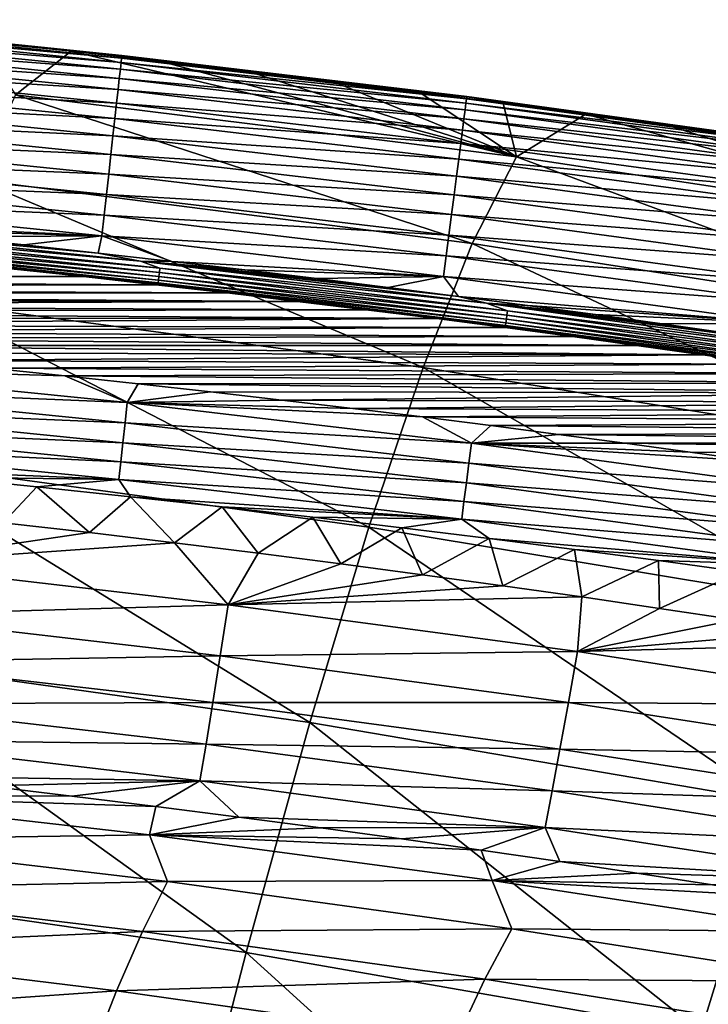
# Model space of a CAD drawing. Header units: millimetres. Extents: x -300 to 300, y -500 to 500.
# Tile 894 of 988: x 75 to 90, y 475 to 497. Entities that reach past the tile are written whole.
import ezdxf

# ---------------------------------------------------------------- set-up
doc = ezdxf.new("R2010")
doc.units = ezdxf.units.MM
doc.header["$LTSCALE"] = 81.481481
for name, color, linetype in [('19', 7, 'CONTINUOUS'), ('21', 7, 'CONTINUOUS'), ('23', 7, 'CONTINUOUS'), ('26', 7, 'CONTINUOUS'), ('27', 7, 'CONTINUOUS'), ('29', 7, 'CONTINUOUS'), ('30', 7, 'CONTINUOUS'), ('32', 7, 'CONTINUOUS')]:
    doc.layers.add(name, color=color, linetype=linetype)

msp = doc.modelspace()

# ---------------------------------------------------------------- linework, layer by layer
at = {"layer": '19', "color": 7, "linetype": 'CONTINUOUS'}
for points in [[(73.924, 496.487, 5.579), (74.691, 495.301, 11.292), (75.933, 496.271, 5.59), (73.924, 496.487, 5.579)], [(74.691, 495.301, 11.292), (85.85, 493.915, 11.271), (75.933, 496.271, 5.59), (74.691, 495.301, 11.292)], [(75.933, 496.271, 5.59), (85.85, 493.915, 11.271), (77.912, 496.05, 5.601), (75.933, 496.271, 5.59)], [(77.912, 496.05, 5.601), (85.85, 493.915, 11.271), (79.862, 495.824, 5.612), (77.912, 496.05, 5.601)], [(79.862, 495.824, 5.612), (85.85, 493.915, 11.271), (81.785, 495.593, 5.623), (79.862, 495.824, 5.612)], [(81.785, 495.593, 5.623), (85.85, 493.915, 11.271), (83.682, 495.357, 5.635), (81.785, 495.593, 5.623)], [(84.867, 491.982, 16.854), (74.691, 495.301, 11.292), (73.822, 493.404, 16.887), (84.867, 491.982, 16.854)], [(85.85, 493.915, 11.271), (74.691, 495.301, 11.292), (84.867, 491.982, 16.854), (85.85, 493.915, 11.271)], [(83.682, 495.357, 5.635), (85.85, 493.915, 11.271), (85.553, 495.116, 5.646), (83.682, 495.357, 5.635)], [(85.553, 495.116, 5.646), (85.85, 493.915, 11.271), (87.396, 494.871, 5.658), (85.553, 495.116, 5.646)], [(85.85, 493.915, 11.271), (96.653, 492.282, 11.247), (87.396, 494.871, 5.658), (85.85, 493.915, 11.271)], [(87.396, 494.871, 5.658), (96.653, 492.282, 11.247), (89.211, 494.622, 5.67), (87.396, 494.871, 5.658)], [(89.211, 494.622, 5.67), (96.653, 492.282, 11.247), (90.995, 494.369, 5.682), (89.211, 494.622, 5.67)], [(95.567, 490.311, 16.816), (85.85, 493.915, 11.271), (84.867, 491.982, 16.854), (95.567, 490.311, 16.816)], [(96.653, 492.282, 11.247), (85.85, 493.915, 11.271), (95.567, 490.311, 16.816), (96.653, 492.282, 11.247)], [(83.771, 489.222, 22.114), (73.822, 493.404, 16.887), (72.854, 490.673, 22.157), (83.771, 489.222, 22.114)], [(84.867, 491.982, 16.854), (73.822, 493.404, 16.887), (83.771, 489.222, 22.114), (84.867, 491.982, 16.854)], [(94.349, 487.519, 22.064), (84.867, 491.982, 16.854), (83.771, 489.222, 22.114), (94.349, 487.519, 22.064)], [(95.567, 490.311, 16.816), (84.867, 491.982, 16.854), (94.349, 487.519, 22.064), (95.567, 490.311, 16.816)], [(82.564, 485.655, 27.061), (72.854, 490.673, 22.157), (71.792, 487.13, 27.114), (82.564, 485.655, 27.061)], [(83.771, 489.222, 22.114), (72.854, 490.673, 22.157), (82.564, 485.655, 27.061), (83.771, 489.222, 22.114)], [(93.006, 483.924, 27.001), (83.771, 489.222, 22.114), (82.564, 485.655, 27.061), (93.006, 483.924, 27.001)], [(94.349, 487.519, 22.064), (83.771, 489.222, 22.114), (93.006, 483.924, 27.001), (94.349, 487.519, 22.064)], [(81.249, 481.298, 31.704), (71.792, 487.13, 27.114), (70.637, 482.792, 31.765), (81.249, 481.298, 31.704)], [(82.564, 485.655, 27.061), (71.792, 487.13, 27.114), (81.249, 481.298, 31.704), (82.564, 485.655, 27.061)], [(91.541, 479.547, 31.636), (82.564, 485.655, 27.061), (81.249, 481.298, 31.704), (91.541, 479.547, 31.636)], [(93.006, 483.924, 27.001), (82.564, 485.655, 27.061), (91.541, 479.547, 31.636), (93.006, 483.924, 27.001)], [(79.832, 476.17, 36.055), (70.637, 482.792, 31.765), (69.395, 477.679, 36.122), (79.832, 476.17, 36.055)], [(81.249, 481.298, 31.704), (70.637, 482.792, 31.765), (79.832, 476.17, 36.055), (81.249, 481.298, 31.704)], [(89.958, 474.405, 35.978), (81.249, 481.298, 31.704), (79.832, 476.17, 36.055), (89.958, 474.405, 35.978)], [(91.541, 479.547, 31.636), (81.249, 481.298, 31.704), (89.958, 474.405, 35.978), (91.541, 479.547, 31.636)], [(99.776, 472.375, 35.893), (91.541, 479.547, 31.636), (89.958, 474.405, 35.978), (99.776, 472.375, 35.893)], [(78.316, 470.292, 40.12), (69.395, 477.679, 36.122), (68.067, 471.81, 40.194), (78.316, 470.292, 40.12)], [(79.832, 476.17, 36.055), (69.395, 477.679, 36.122), (78.316, 470.292, 40.12), (79.832, 476.17, 36.055)], [(88.262, 468.517, 40.037), (79.832, 476.17, 36.055), (78.316, 470.292, 40.12), (88.262, 468.517, 40.037)], [(89.958, 474.405, 35.978), (79.832, 476.17, 36.055), (88.262, 468.517, 40.037), (89.958, 474.405, 35.978)]]:
    msp.add_3dface(points, dxfattribs=at)
at = {"layer": '21', "color": 7, "linetype": 'CONTINUOUS'}
for points in [[(75.942, 479.661, 10.051), (69.842, 479.692, 11.594), (74.036, 479.887, 10.067), (75.942, 479.661, 10.051)], [(77.672, 478.795, 11.471), (70.206, 478.683, 13.392), (69.842, 479.692, 11.594), (77.672, 478.795, 11.471)], [(77.672, 478.795, 11.471), (69.842, 479.692, 11.594), (77.818, 479.43, 10.035), (77.672, 478.795, 11.471)], [(77.818, 479.43, 10.035), (69.842, 479.692, 11.594), (75.942, 479.661, 10.051), (77.818, 479.43, 10.035)], [(79.667, 479.193, 10.019), (77.672, 478.795, 11.471), (77.818, 479.43, 10.035), (79.667, 479.193, 10.019)], [(81.492, 478.952, 10.003), (77.672, 478.795, 11.471), (79.667, 479.193, 10.019), (81.492, 478.952, 10.003)], [(83.292, 478.706, 9.986), (77.672, 478.795, 11.471), (81.492, 478.952, 10.003), (83.292, 478.706, 9.986)], [(78.075, 477.753, 13.272), (70.206, 478.683, 13.392), (77.672, 478.795, 11.471), (78.075, 477.753, 13.272)], [(85.308, 477.78, 11.337), (78.075, 477.753, 13.272), (77.672, 478.795, 11.471), (85.308, 477.78, 11.337)], [(85.308, 477.78, 11.337), (77.672, 478.795, 11.471), (85.067, 478.456, 9.969), (85.308, 477.78, 11.337)], [(85.067, 478.456, 9.969), (77.672, 478.795, 11.471), (83.292, 478.706, 9.986), (85.067, 478.456, 9.969)], [(78.075, 477.753, 13.272), (69.699, 477.577, 15.196), (70.206, 478.683, 13.392), (78.075, 477.753, 13.272)], [(86.814, 478.201, 9.952), (85.308, 477.78, 11.337), (85.067, 478.456, 9.969), (86.814, 478.201, 9.952)], [(88.531, 477.942, 9.935), (85.308, 477.78, 11.337), (86.814, 478.201, 9.952), (88.531, 477.942, 9.935)], [(90.218, 477.681, 9.918), (85.308, 477.78, 11.337), (88.531, 477.942, 9.935), (90.218, 477.681, 9.918)], [(77.52, 476.638, 15.083), (69.699, 477.577, 15.196), (78.075, 477.753, 13.272), (77.52, 476.638, 15.083)], [(85.746, 476.7, 13.141), (77.52, 476.638, 15.083), (78.075, 477.753, 13.272), (85.746, 476.7, 13.141)], [(85.746, 476.7, 13.141), (78.075, 477.753, 13.272), (85.308, 477.78, 11.337), (85.746, 476.7, 13.141)], [(92.751, 476.644, 11.193), (85.746, 476.7, 13.141), (85.308, 477.78, 11.337), (92.751, 476.644, 11.193)], [(92.751, 476.644, 11.193), (85.308, 477.78, 11.337), (91.878, 477.416, 9.9), (92.751, 476.644, 11.193)], [(91.878, 477.416, 9.9), (85.308, 477.78, 11.337), (90.218, 477.681, 9.918), (91.878, 477.416, 9.9)], [(77.52, 476.638, 15.083), (69.172, 476.267, 17.005), (69.699, 477.577, 15.196), (77.52, 476.638, 15.083)], [(76.943, 475.319, 16.9), (69.172, 476.267, 17.005), (77.52, 476.638, 15.083), (76.943, 475.319, 16.9)], [(85.148, 475.576, 14.96), (76.943, 475.319, 16.9), (77.52, 476.638, 15.083), (85.148, 475.576, 14.96)], [(85.148, 475.576, 14.96), (77.52, 476.638, 15.083), (85.746, 476.7, 13.141), (85.148, 475.576, 14.96)], [(93.224, 475.523, 13.001), (85.148, 475.576, 14.96), (85.746, 476.7, 13.141), (93.224, 475.523, 13.001)], [(93.224, 475.523, 13.001), (85.746, 476.7, 13.141), (92.751, 476.644, 11.193), (93.224, 475.523, 13.001)], [(76.943, 475.319, 16.9), (68.623, 474.738, 18.821), (69.172, 476.267, 17.005), (76.943, 475.319, 16.9)], [(84.524, 474.247, 16.785), (76.943, 475.319, 16.9), (85.148, 475.576, 14.96), (84.524, 474.247, 16.785)], [(92.585, 474.389, 14.829), (84.524, 474.247, 16.785), (85.148, 475.576, 14.96), (92.585, 474.389, 14.829)], [(92.585, 474.389, 14.829), (85.148, 475.576, 14.96), (93.224, 475.523, 13.001), (92.585, 474.389, 14.829)], [(76.341, 473.78, 18.723), (68.623, 474.738, 18.821), (76.943, 475.319, 16.9), (76.341, 473.78, 18.723)], [(84.524, 474.247, 16.785), (76.341, 473.78, 18.723), (76.943, 475.319, 16.9), (84.524, 474.247, 16.785)]]:
    msp.add_3dface(points, dxfattribs=at)
at = {"layer": '23', "color": 7, "linetype": 'CONTINUOUS'}
for points in [[(75.168, 486.557, 1.401), (74.415, 485.758, 2.113), (73.055, 486.771, 1.405), (75.168, 486.557, 1.401)], [(76.336, 485.536, 2.125), (74.415, 485.758, 2.113), (75.168, 486.557, 1.401), (76.336, 485.536, 2.125)], [(77.248, 486.337, 1.397), (76.336, 485.536, 2.125), (75.168, 486.557, 1.401), (77.248, 486.337, 1.397)], [(78.229, 485.309, 2.137), (76.336, 485.536, 2.125), (77.248, 486.337, 1.397), (78.229, 485.309, 2.137)], [(79.296, 486.111, 1.392), (78.229, 485.309, 2.137), (77.248, 486.337, 1.397), (79.296, 486.111, 1.392)], [(80.096, 485.077, 2.149), (78.229, 485.309, 2.137), (79.296, 486.111, 1.392), (80.096, 485.077, 2.149)], [(81.313, 485.88, 1.388), (80.096, 485.077, 2.149), (79.296, 486.111, 1.392), (81.313, 485.88, 1.388)], [(81.938, 484.84, 2.161), (80.096, 485.077, 2.149), (81.313, 485.88, 1.388), (81.938, 484.84, 2.161)], [(83.297, 485.644, 1.384), (81.938, 484.84, 2.161), (81.313, 485.88, 1.388), (83.297, 485.644, 1.384)], [(83.755, 484.597, 2.173), (81.938, 484.84, 2.161), (83.297, 485.644, 1.384), (83.755, 484.597, 2.173)], [(85.242, 485.404, 1.379), (83.755, 484.597, 2.173), (83.297, 485.644, 1.384), (85.242, 485.404, 1.379)], [(85.544, 484.351, 2.185), (83.755, 484.597, 2.173), (85.242, 485.404, 1.379), (85.544, 484.351, 2.185)], [(87.146, 485.161, 1.375), (85.544, 484.351, 2.185), (85.242, 485.404, 1.379), (87.146, 485.161, 1.375)], [(87.306, 484.101, 2.198), (85.544, 484.351, 2.185), (87.146, 485.161, 1.375), (87.306, 484.101, 2.198)], [(89.013, 484.914, 1.371), (87.306, 484.101, 2.198), (87.146, 485.161, 1.375), (89.013, 484.914, 1.371)], [(89.038, 483.846, 2.21), (87.306, 484.101, 2.198), (89.013, 484.914, 1.371), (89.038, 483.846, 2.21)], [(90.844, 484.663, 1.366), (89.038, 483.846, 2.21), (89.013, 484.914, 1.371), (90.844, 484.663, 1.366)], [(90.741, 483.589, 2.222), (89.038, 483.846, 2.21), (90.844, 484.663, 1.366), (90.741, 483.589, 2.222)]]:
    msp.add_3dface(points, dxfattribs=at)
at = {"layer": '26', "color": 7, "linetype": 'CONTINUOUS'}
for points in [[(74.415, 485.758, 2.113), (76.336, 485.536, 2.125), (71.593, 484.838, 3.189), (74.415, 485.758, 2.113)], [(76.336, 485.536, 2.125), (78.229, 485.309, 2.137), (71.593, 484.838, 3.189), (76.336, 485.536, 2.125)], [(71.593, 484.838, 3.189), (78.229, 485.309, 2.137), (79.428, 483.929, 3.221), (71.593, 484.838, 3.189)], [(78.229, 485.309, 2.137), (80.096, 485.077, 2.149), (79.428, 483.929, 3.221), (78.229, 485.309, 2.137)], [(80.096, 485.077, 2.149), (81.938, 484.84, 2.161), (79.428, 483.929, 3.221), (80.096, 485.077, 2.149)], [(71.593, 484.838, 3.189), (79.428, 483.929, 3.221), (71.439, 483.693, 4.404), (71.593, 484.838, 3.189)], [(81.938, 484.84, 2.161), (83.755, 484.597, 2.173), (79.428, 483.929, 3.221), (81.938, 484.84, 2.161)], [(83.755, 484.597, 2.173), (85.544, 484.351, 2.185), (79.428, 483.929, 3.221), (83.755, 484.597, 2.173)], [(85.544, 484.351, 2.185), (87.306, 484.101, 2.198), (79.428, 483.929, 3.221), (85.544, 484.351, 2.185)], [(79.428, 483.929, 3.221), (87.306, 484.101, 2.198), (87.211, 482.882, 3.254), (79.428, 483.929, 3.221)], [(87.306, 484.101, 2.198), (89.038, 483.846, 2.21), (87.211, 482.882, 3.254), (87.306, 484.101, 2.198)], [(71.439, 483.693, 4.404), (79.428, 483.929, 3.221), (79.251, 482.788, 4.418), (71.439, 483.693, 4.404)], [(79.428, 483.929, 3.221), (87.211, 482.882, 3.254), (79.251, 482.788, 4.418), (79.428, 483.929, 3.221)], [(89.038, 483.846, 2.21), (90.741, 483.589, 2.222), (87.211, 482.882, 3.254), (89.038, 483.846, 2.21)], [(71.439, 483.693, 4.404), (79.251, 482.788, 4.418), (71.296, 482.65, 5.717), (71.439, 483.693, 4.404)], [(90.741, 483.589, 2.222), (92.413, 483.328, 2.234), (87.211, 482.882, 3.254), (90.741, 483.589, 2.222)], [(92.413, 483.328, 2.234), (94.059, 483.064, 2.245), (87.211, 482.882, 3.254), (92.413, 483.328, 2.234)], [(79.251, 482.788, 4.418), (87.211, 482.882, 3.254), (87.009, 481.746, 4.431), (79.251, 482.788, 4.418)], [(87.211, 482.882, 3.254), (94.936, 481.688, 3.29), (87.009, 481.746, 4.431), (87.211, 482.882, 3.254)], [(87.211, 482.882, 3.254), (94.059, 483.064, 2.245), (94.936, 481.688, 3.29), (87.211, 482.882, 3.254)], [(71.296, 482.65, 5.717), (79.251, 482.788, 4.418), (79.085, 481.747, 5.711), (71.296, 482.65, 5.717)], [(79.251, 482.788, 4.418), (87.009, 481.746, 4.431), (79.085, 481.747, 5.711), (79.251, 482.788, 4.418)], [(71.296, 482.65, 5.717), (79.085, 481.747, 5.711), (71.165, 481.72, 7.113), (71.296, 482.65, 5.717)], [(71.165, 481.72, 7.113), (78.934, 480.816, 7.088), (71.048, 480.912, 8.578), (71.165, 481.72, 7.113)], [(71.165, 481.72, 7.113), (79.085, 481.747, 5.711), (78.934, 480.816, 7.088), (71.165, 481.72, 7.113)], [(79.085, 481.747, 5.711), (86.82, 480.707, 5.704), (78.934, 480.816, 7.088), (79.085, 481.747, 5.711)], [(79.085, 481.747, 5.711), (87.009, 481.746, 4.431), (86.82, 480.707, 5.704), (79.085, 481.747, 5.711)], [(87.009, 481.746, 4.431), (94.707, 480.557, 4.445), (86.82, 480.707, 5.704), (87.009, 481.746, 4.431)], [(87.009, 481.746, 4.431), (94.936, 481.688, 3.29), (94.707, 480.557, 4.445), (87.009, 481.746, 4.431)], [(72.1, 480.108, 10.083), (71.048, 480.912, 8.578), (78.798, 480.004, 8.534), (72.1, 480.108, 10.083)], [(71.048, 480.912, 8.578), (78.934, 480.816, 7.088), (78.798, 480.004, 8.534), (71.048, 480.912, 8.578)], [(78.934, 480.816, 7.088), (86.647, 479.775, 7.059), (78.798, 480.004, 8.534), (78.934, 480.816, 7.088)], [(78.934, 480.816, 7.088), (86.82, 480.707, 5.704), (86.647, 479.775, 7.059), (78.934, 480.816, 7.088)], [(86.82, 480.707, 5.704), (94.493, 479.52, 5.695), (86.647, 479.775, 7.059), (86.82, 480.707, 5.704)], [(86.82, 480.707, 5.704), (94.707, 480.557, 4.445), (94.493, 479.52, 5.695), (86.82, 480.707, 5.704)], [(74.036, 479.887, 10.067), (72.1, 480.108, 10.083), (78.798, 480.004, 8.534), (74.036, 479.887, 10.067)], [(75.942, 479.661, 10.051), (74.036, 479.887, 10.067), (78.798, 480.004, 8.534), (75.942, 479.661, 10.051)], [(77.818, 479.43, 10.035), (75.942, 479.661, 10.051), (78.798, 480.004, 8.534), (77.818, 479.43, 10.035)], [(79.667, 479.193, 10.019), (77.818, 479.43, 10.035), (78.798, 480.004, 8.534), (79.667, 479.193, 10.019)], [(79.667, 479.193, 10.019), (78.798, 480.004, 8.534), (86.491, 478.959, 8.483), (79.667, 479.193, 10.019)], [(78.798, 480.004, 8.534), (86.647, 479.775, 7.059), (86.491, 478.959, 8.483), (78.798, 480.004, 8.534)], [(86.647, 479.775, 7.059), (94.297, 478.588, 7.027), (86.491, 478.959, 8.483), (86.647, 479.775, 7.059)], [(86.647, 479.775, 7.059), (94.493, 479.52, 5.695), (94.297, 478.588, 7.027), (86.647, 479.775, 7.059)], [(81.492, 478.952, 10.003), (79.667, 479.193, 10.019), (86.491, 478.959, 8.483), (81.492, 478.952, 10.003)], [(83.292, 478.706, 9.986), (81.492, 478.952, 10.003), (86.491, 478.959, 8.483), (83.292, 478.706, 9.986)], [(85.067, 478.456, 9.969), (83.292, 478.706, 9.986), (86.491, 478.959, 8.483), (85.067, 478.456, 9.969)], [(86.814, 478.201, 9.952), (85.067, 478.456, 9.969), (86.491, 478.959, 8.483), (86.814, 478.201, 9.952)], [(86.814, 478.201, 9.952), (86.491, 478.959, 8.483), (94.12, 477.769, 8.428), (86.814, 478.201, 9.952)], [(86.491, 478.959, 8.483), (94.297, 478.588, 7.027), (94.12, 477.769, 8.428), (86.491, 478.959, 8.483)], [(88.531, 477.942, 9.935), (86.814, 478.201, 9.952), (94.12, 477.769, 8.428), (88.531, 477.942, 9.935)], [(90.218, 477.681, 9.918), (88.531, 477.942, 9.935), (94.12, 477.769, 8.428), (90.218, 477.681, 9.918)]]:
    msp.add_3dface(points, dxfattribs=at)
at = {"layer": '27', "color": 7, "linetype": 'CONTINUOUS'}
for points in [[(77.058, 496.173, 4.691), (69.354, 496.91, 4.181), (69.359, 496.965, 4.654), (77.058, 496.173, 4.691)], [(69.36, 496.976, 5.114), (77.059, 496.18, 5.153), (69.359, 496.965, 4.654), (69.36, 496.976, 5.114)], [(77.059, 496.18, 5.153), (77.058, 496.173, 4.691), (69.359, 496.965, 4.654), (77.059, 496.18, 5.153)], [(73.924, 496.487, 5.579), (75.933, 496.271, 5.59), (69.36, 496.976, 5.114), (73.924, 496.487, 5.579)], [(69.36, 496.976, 5.114), (75.933, 496.271, 5.59), (77.059, 496.18, 5.153), (69.36, 496.976, 5.114)], [(77.041, 496.02, 3.735), (69.33, 496.653, 3.227), (69.344, 496.806, 3.703), (77.041, 496.02, 3.735)], [(77.052, 496.121, 4.216), (69.344, 496.806, 3.703), (69.354, 496.91, 4.181), (77.052, 496.121, 4.216)], [(77.041, 496.02, 3.735), (69.344, 496.806, 3.703), (77.052, 496.121, 4.216), (77.041, 496.02, 3.735)], [(77.052, 496.121, 4.216), (69.354, 496.91, 4.181), (77.058, 496.173, 4.691), (77.052, 496.121, 4.216)], [(77.025, 495.87, 3.255), (69.31, 496.449, 2.76), (69.33, 496.653, 3.227), (77.025, 495.87, 3.255)], [(77.025, 495.87, 3.255), (69.33, 496.653, 3.227), (77.041, 496.02, 3.735), (77.025, 495.87, 3.255)], [(77.002, 495.667, 2.784), (69.286, 496.195, 2.31), (69.31, 496.449, 2.76), (77.002, 495.667, 2.784)], [(77.002, 495.667, 2.784), (69.31, 496.449, 2.76), (77.025, 495.87, 3.255), (77.002, 495.667, 2.784)], [(75.933, 496.271, 5.59), (77.912, 496.05, 5.601), (77.059, 496.18, 5.153), (75.933, 496.271, 5.59)], [(76.974, 495.415, 2.331), (69.257, 495.893, 1.885), (69.286, 496.195, 2.31), (76.974, 495.415, 2.331)], [(76.974, 495.415, 2.331), (69.286, 496.195, 2.31), (77.002, 495.667, 2.784), (76.974, 495.415, 2.331)], [(84.737, 495.208, 4.255), (77.041, 496.02, 3.735), (77.052, 496.121, 4.216), (84.737, 495.208, 4.255)], [(84.743, 495.256, 4.732), (77.052, 496.121, 4.216), (77.058, 496.173, 4.691), (84.743, 495.256, 4.732)], [(84.737, 495.208, 4.255), (77.052, 496.121, 4.216), (84.743, 495.256, 4.732), (84.737, 495.208, 4.255)], [(77.059, 496.18, 5.153), (84.743, 495.259, 5.197), (77.058, 496.173, 4.691), (77.059, 496.18, 5.153)], [(84.743, 495.259, 5.197), (84.743, 495.256, 4.732), (77.058, 496.173, 4.691), (84.743, 495.259, 5.197)], [(77.912, 496.05, 5.601), (79.862, 495.824, 5.612), (77.059, 496.18, 5.153), (77.912, 496.05, 5.601)], [(79.862, 495.824, 5.612), (81.785, 495.593, 5.623), (77.059, 496.18, 5.153), (79.862, 495.824, 5.612)], [(81.785, 495.593, 5.623), (83.682, 495.357, 5.635), (77.059, 496.18, 5.153), (81.785, 495.593, 5.623)], [(77.059, 496.18, 5.153), (83.682, 495.357, 5.635), (84.743, 495.259, 5.197), (77.059, 496.18, 5.153)], [(76.941, 495.114, 1.903), (69.224, 495.547, 1.494), (69.257, 495.893, 1.885), (76.941, 495.114, 1.903)], [(76.941, 495.114, 1.903), (69.257, 495.893, 1.885), (76.974, 495.415, 2.331), (76.941, 495.114, 1.903)], [(84.705, 494.963, 3.287), (77.002, 495.667, 2.784), (77.025, 495.87, 3.255), (84.705, 494.963, 3.287)], [(84.724, 495.111, 3.771), (77.025, 495.87, 3.255), (77.041, 496.02, 3.735), (84.724, 495.111, 3.771)], [(84.705, 494.963, 3.287), (77.025, 495.87, 3.255), (84.724, 495.111, 3.771), (84.705, 494.963, 3.287)], [(84.724, 495.111, 3.771), (77.041, 496.02, 3.735), (84.737, 495.208, 4.255), (84.724, 495.111, 3.771)], [(84.68, 494.763, 2.812), (76.974, 495.415, 2.331), (77.002, 495.667, 2.784), (84.68, 494.763, 2.812)], [(84.68, 494.763, 2.812), (77.002, 495.667, 2.784), (84.705, 494.963, 3.287), (84.68, 494.763, 2.812)], [(76.902, 494.769, 1.507), (69.188, 495.164, 1.141), (69.224, 495.547, 1.494), (76.902, 494.769, 1.507)], [(76.902, 494.769, 1.507), (69.224, 495.547, 1.494), (76.941, 495.114, 1.903), (76.902, 494.769, 1.507)], [(84.648, 494.512, 2.354), (76.941, 495.114, 1.903), (76.974, 495.415, 2.331), (84.648, 494.512, 2.354)], [(84.648, 494.512, 2.354), (76.974, 495.415, 2.331), (84.68, 494.763, 2.812), (84.648, 494.512, 2.354)], [(83.682, 495.357, 5.635), (85.553, 495.116, 5.646), (84.743, 495.259, 5.197), (83.682, 495.357, 5.635)], [(92.401, 494.162, 4.298), (84.724, 495.111, 3.771), (84.737, 495.208, 4.255), (92.401, 494.162, 4.298)], [(92.407, 494.206, 4.779), (84.737, 495.208, 4.255), (84.743, 495.256, 4.732), (92.407, 494.206, 4.779)], [(92.401, 494.162, 4.298), (84.737, 495.208, 4.255), (92.407, 494.206, 4.779), (92.401, 494.162, 4.298)], [(85.553, 495.116, 5.646), (87.396, 494.871, 5.658), (84.743, 495.259, 5.197), (85.553, 495.116, 5.646)], [(87.396, 494.871, 5.658), (89.211, 494.622, 5.67), (84.743, 495.259, 5.197), (87.396, 494.871, 5.658)], [(89.211, 494.622, 5.67), (90.995, 494.369, 5.682), (84.743, 495.259, 5.197), (89.211, 494.622, 5.67)], [(84.743, 495.259, 5.197), (90.995, 494.369, 5.682), (92.407, 494.205, 5.246), (84.743, 495.259, 5.197)], [(84.743, 495.259, 5.197), (92.407, 494.205, 5.246), (84.743, 495.256, 4.732), (84.743, 495.259, 5.197)], [(92.407, 494.205, 5.246), (92.407, 494.206, 4.779), (84.743, 495.256, 4.732), (92.407, 494.205, 5.246)], [(76.86, 494.385, 1.152), (69.148, 494.75, 0.833), (69.188, 495.164, 1.141), (76.86, 494.385, 1.152)], [(76.86, 494.385, 1.152), (69.188, 495.164, 1.141), (76.902, 494.769, 1.507), (76.86, 494.385, 1.152)], [(84.609, 494.212, 1.922), (76.902, 494.769, 1.507), (76.941, 495.114, 1.903), (84.609, 494.212, 1.922)], [(84.609, 494.212, 1.922), (76.941, 495.114, 1.903), (84.648, 494.512, 2.354), (84.609, 494.212, 1.922)], [(92.366, 493.924, 3.323), (84.68, 494.763, 2.812), (84.705, 494.963, 3.287), (92.366, 493.924, 3.323)], [(92.387, 494.069, 3.81), (84.705, 494.963, 3.287), (84.724, 495.111, 3.771), (92.387, 494.069, 3.81)], [(92.366, 493.924, 3.323), (84.705, 494.963, 3.287), (92.387, 494.069, 3.81), (92.366, 493.924, 3.323)], [(92.387, 494.069, 3.81), (84.724, 495.111, 3.771), (92.401, 494.162, 4.298), (92.387, 494.069, 3.81)], [(76.814, 493.97, 0.841), (69.106, 494.312, 0.573), (69.148, 494.75, 0.833), (76.814, 493.97, 0.841)], [(76.814, 493.97, 0.841), (69.148, 494.75, 0.833), (76.86, 494.385, 1.152), (76.814, 493.97, 0.841)], [(84.565, 493.867, 1.523), (76.86, 494.385, 1.152), (76.902, 494.769, 1.507), (84.565, 493.867, 1.523)], [(84.565, 493.867, 1.523), (76.902, 494.769, 1.507), (84.609, 494.212, 1.922), (84.565, 493.867, 1.523)], [(92.337, 493.727, 2.843), (84.648, 494.512, 2.354), (84.68, 494.763, 2.812), (92.337, 493.727, 2.843)], [(92.337, 493.727, 2.843), (84.68, 494.763, 2.812), (92.366, 493.924, 3.323), (92.337, 493.727, 2.843)], [(92.3, 493.478, 2.381), (84.609, 494.212, 1.922), (84.648, 494.512, 2.354), (92.3, 493.478, 2.381)], [(92.3, 493.478, 2.381), (84.648, 494.512, 2.354), (92.337, 493.727, 2.843), (92.3, 493.478, 2.381)], [(76.765, 493.532, 0.578), (69.063, 493.859, 0.362), (69.106, 494.312, 0.573), (76.765, 493.532, 0.578)], [(76.765, 493.532, 0.578), (69.106, 494.312, 0.573), (76.814, 493.97, 0.841), (76.765, 493.532, 0.578)], [(84.516, 493.484, 1.163), (76.814, 493.97, 0.841), (76.86, 494.385, 1.152), (84.516, 493.484, 1.163)], [(84.516, 493.484, 1.163), (76.86, 494.385, 1.152), (84.565, 493.867, 1.523), (84.516, 493.484, 1.163)], [(92.256, 493.179, 1.944), (84.565, 493.867, 1.523), (84.609, 494.212, 1.922), (92.256, 493.179, 1.944)], [(92.256, 493.179, 1.944), (84.609, 494.212, 1.922), (92.3, 493.478, 2.381), (92.256, 493.179, 1.944)], [(76.714, 493.077, 0.365), (69.019, 493.398, 0.202), (69.063, 493.859, 0.362), (76.714, 493.077, 0.365)], [(76.714, 493.077, 0.365), (69.063, 493.859, 0.362), (76.765, 493.532, 0.578), (76.714, 493.077, 0.365)], [(84.463, 493.068, 0.849), (76.765, 493.532, 0.578), (76.814, 493.97, 0.841), (84.463, 493.068, 0.849)], [(84.463, 493.068, 0.849), (76.814, 493.97, 0.841), (84.516, 493.484, 1.163), (84.463, 493.068, 0.849)], [(92.206, 492.835, 1.54), (84.516, 493.484, 1.163), (84.565, 493.867, 1.523), (92.206, 492.835, 1.54)], [(92.206, 492.835, 1.54), (84.565, 493.867, 1.523), (92.256, 493.179, 1.944), (92.206, 492.835, 1.54)], [(84.406, 492.629, 0.584), (76.714, 493.077, 0.365), (76.765, 493.532, 0.578), (84.406, 492.629, 0.584)], [(84.406, 492.629, 0.584), (76.765, 493.532, 0.578), (84.463, 493.068, 0.849), (84.406, 492.629, 0.584)], [(92.149, 492.452, 1.176), (84.463, 493.068, 0.849), (84.516, 493.484, 1.163), (92.149, 492.452, 1.176)], [(92.149, 492.452, 1.176), (84.516, 493.484, 1.163), (92.206, 492.835, 1.54), (92.149, 492.452, 1.176)], [(76.663, 492.615, 0.203), (68.975, 492.937, 0.089), (69.019, 493.398, 0.202), (76.663, 492.615, 0.203)], [(76.663, 492.615, 0.203), (69.019, 493.398, 0.202), (76.714, 493.077, 0.365), (76.663, 492.615, 0.203)], [(84.348, 492.173, 0.369), (76.663, 492.615, 0.203), (76.714, 493.077, 0.365), (84.348, 492.173, 0.369)], [(84.348, 492.173, 0.369), (76.714, 493.077, 0.365), (84.406, 492.629, 0.584), (84.348, 492.173, 0.369)], [(92.088, 492.036, 0.858), (84.406, 492.629, 0.584), (84.463, 493.068, 0.849), (92.088, 492.036, 0.858)], [(92.088, 492.036, 0.858), (84.463, 493.068, 0.849), (92.149, 492.452, 1.176), (92.088, 492.036, 0.858)], [(76.612, 492.152, 0.09), (69.8, 492.475, 0.032), (68.975, 492.937, 0.089), (76.612, 492.152, 0.09)], [(76.612, 492.152, 0.09), (68.975, 492.937, 0.089), (76.663, 492.615, 0.203), (76.612, 492.152, 0.09)], [(84.288, 491.709, 0.205), (76.612, 492.152, 0.09), (76.663, 492.615, 0.203), (84.288, 491.709, 0.205)], [(84.288, 491.709, 0.205), (76.663, 492.615, 0.203), (84.348, 492.173, 0.369), (84.288, 491.709, 0.205)], [(92.024, 491.595, 0.59), (84.348, 492.173, 0.369), (84.406, 492.629, 0.584), (92.024, 491.595, 0.59)], [(92.024, 491.595, 0.59), (84.406, 492.629, 0.584), (92.088, 492.036, 0.858), (92.024, 491.595, 0.59)], [(71.51, 492.305, 0.031), (69.8, 492.475, 0.032), (76.612, 492.152, 0.09), (71.51, 492.305, 0.031)], [(73.201, 492.131, 0.031), (71.51, 492.305, 0.031), (76.612, 492.152, 0.09), (73.201, 492.131, 0.031)], [(74.874, 491.953, 0.031), (73.201, 492.131, 0.031), (76.612, 492.152, 0.09), (74.874, 491.953, 0.031)], [(76.53, 491.771, 0.031), (74.874, 491.953, 0.031), (76.612, 492.152, 0.09), (76.53, 491.771, 0.031)], [(78.171, 491.585, 0.031), (76.53, 491.771, 0.031), (76.612, 492.152, 0.09), (78.171, 491.585, 0.031)], [(84.229, 491.245, 0.091), (78.171, 491.585, 0.031), (76.612, 492.152, 0.09), (84.229, 491.245, 0.091)], [(84.229, 491.245, 0.091), (76.612, 492.152, 0.09), (84.288, 491.709, 0.205), (84.229, 491.245, 0.091)], [(91.956, 491.138, 0.373), (84.288, 491.709, 0.205), (84.348, 492.173, 0.369), (91.956, 491.138, 0.373)], [(91.956, 491.138, 0.373), (84.348, 492.173, 0.369), (92.024, 491.595, 0.59), (91.956, 491.138, 0.373)], [(91.888, 490.673, 0.207), (84.229, 491.245, 0.091), (84.288, 491.709, 0.205), (91.888, 490.673, 0.207)], [(91.888, 490.673, 0.207), (84.288, 491.709, 0.205), (91.956, 491.138, 0.373), (91.888, 490.673, 0.207)], [(79.796, 491.395, 0.031), (78.171, 491.585, 0.031), (84.229, 491.245, 0.091), (79.796, 491.395, 0.031)], [(81.403, 491.201, 0.031), (79.796, 491.395, 0.031), (84.229, 491.245, 0.091), (81.403, 491.201, 0.031)], [(82.991, 491.005, 0.031), (81.403, 491.201, 0.031), (84.229, 491.245, 0.091), (82.991, 491.005, 0.031)], [(84.558, 490.805, 0.031), (82.991, 491.005, 0.031), (84.229, 491.245, 0.091), (84.558, 490.805, 0.031)], [(91.82, 490.208, 0.092), (84.558, 490.805, 0.031), (84.229, 491.245, 0.091), (91.82, 490.208, 0.092)], [(91.82, 490.208, 0.092), (84.229, 491.245, 0.091), (91.888, 490.673, 0.207), (91.82, 490.208, 0.092)], [(86.1, 490.603, 0.031), (84.558, 490.805, 0.031), (91.82, 490.208, 0.092), (86.1, 490.603, 0.031)], [(87.613, 490.4, 0.031), (86.1, 490.603, 0.031), (91.82, 490.208, 0.092), (87.613, 490.4, 0.031)], [(89.098, 490.195, 0.031), (87.613, 490.4, 0.031), (91.82, 490.208, 0.092), (89.098, 490.195, 0.031)], [(90.556, 489.988, 0.031), (89.098, 490.195, 0.031), (91.82, 490.208, 0.092), (90.556, 489.988, 0.031)]]:
    msp.add_3dface(points, dxfattribs=at)
at = {"layer": '29', "color": 7, "linetype": 'CONTINUOUS'}
for points in [[(76.207, 491.246, 0.5), (46.339, 491.356, 0.5), (74.572, 491.424, 0.5), (76.207, 491.246, 0.5)], [(48.376, 491.243, 0.5), (46.339, 491.356, 0.5), (76.207, 491.246, 0.5), (48.376, 491.243, 0.5)], [(77.817, 491.065, 0.5), (48.376, 491.243, 0.5), (76.207, 491.246, 0.5), (77.817, 491.065, 0.5)], [(50.387, 491.125, 0.5), (48.376, 491.243, 0.5), (77.817, 491.065, 0.5), (50.387, 491.125, 0.5)], [(52.372, 491.002, 0.5), (50.387, 491.125, 0.5), (77.817, 491.065, 0.5), (52.372, 491.002, 0.5)], [(79.404, 490.882, 0.5), (52.372, 491.002, 0.5), (77.817, 491.065, 0.5), (79.404, 490.882, 0.5)], [(54.333, 490.875, 0.5), (52.372, 491.002, 0.5), (79.404, 490.882, 0.5), (54.333, 490.875, 0.5)], [(80.972, 490.694, 0.5), (54.333, 490.875, 0.5), (79.404, 490.882, 0.5), (80.972, 490.694, 0.5)], [(56.269, 490.743, 0.5), (54.333, 490.875, 0.5), (80.972, 490.694, 0.5), (56.269, 490.743, 0.5)], [(58.181, 490.606, 0.5), (56.269, 490.743, 0.5), (80.972, 490.694, 0.5), (58.181, 490.606, 0.5)], [(82.525, 490.504, 0.5), (58.181, 490.606, 0.5), (80.972, 490.694, 0.5), (82.525, 490.504, 0.5)], [(60.065, 490.466, 0.5), (58.181, 490.606, 0.5), (82.525, 490.504, 0.5), (60.065, 490.466, 0.5)], [(84.069, 490.309, 0.5), (60.065, 490.466, 0.5), (82.525, 490.504, 0.5), (84.069, 490.309, 0.5)], [(61.918, 490.321, 0.5), (60.065, 490.466, 0.5), (84.069, 490.309, 0.5), (61.918, 490.321, 0.5)], [(63.741, 490.173, 0.5), (61.918, 490.321, 0.5), (84.069, 490.309, 0.5), (63.741, 490.173, 0.5)], [(85.598, 490.11, 0.5), (63.741, 490.173, 0.5), (84.069, 490.309, 0.5), (85.598, 490.11, 0.5)], [(65.535, 490.022, 0.5), (63.741, 490.173, 0.5), (85.598, 490.11, 0.5), (65.535, 490.022, 0.5)], [(87.101, 489.91, 0.5), (65.535, 490.022, 0.5), (85.598, 490.11, 0.5), (87.101, 489.91, 0.5)], [(67.304, 489.866, 0.5), (65.535, 490.022, 0.5), (87.101, 489.91, 0.5), (67.304, 489.866, 0.5)], [(88.577, 489.707, 0.5), (67.304, 489.866, 0.5), (87.101, 489.91, 0.5), (88.577, 489.707, 0.5)], [(69.047, 489.707, 0.5), (67.304, 489.866, 0.5), (88.577, 489.707, 0.5), (69.047, 489.707, 0.5)], [(70.766, 489.544, 0.5), (69.047, 489.707, 0.5), (90.033, 489.502, 0.5), (70.766, 489.544, 0.5)], [(90.033, 489.502, 0.5), (69.047, 489.707, 0.5), (88.577, 489.707, 0.5), (90.033, 489.502, 0.5)], [(72.462, 489.377, 0.5), (70.766, 489.544, 0.5), (90.033, 489.502, 0.5), (72.462, 489.377, 0.5)], [(91.47, 489.295, 0.5), (72.462, 489.377, 0.5), (90.033, 489.502, 0.5), (91.47, 489.295, 0.5)], [(74.136, 489.207, 0.5), (72.462, 489.377, 0.5), (91.47, 489.295, 0.5), (74.136, 489.207, 0.5)], [(92.89, 489.085, 0.5), (74.136, 489.207, 0.5), (91.47, 489.295, 0.5), (92.89, 489.085, 0.5)], [(75.788, 489.034, 0.5), (74.136, 489.207, 0.5), (92.89, 489.085, 0.5), (75.788, 489.034, 0.5)], [(94.294, 488.872, 0.5), (75.788, 489.034, 0.5), (92.89, 489.085, 0.5), (94.294, 488.872, 0.5)], [(77.42, 488.857, 0.5), (75.788, 489.034, 0.5), (94.294, 488.872, 0.5), (77.42, 488.857, 0.5)], [(95.681, 488.656, 0.5), (77.42, 488.857, 0.5), (94.294, 488.872, 0.5), (95.681, 488.656, 0.5)], [(79.031, 488.676, 0.5), (77.42, 488.857, 0.5), (95.681, 488.656, 0.5), (79.031, 488.676, 0.5)], [(80.626, 488.492, 0.5), (79.031, 488.676, 0.5), (95.681, 488.656, 0.5), (80.626, 488.492, 0.5)], [(97.05, 488.439, 0.5), (80.626, 488.492, 0.5), (95.681, 488.656, 0.5), (97.05, 488.439, 0.5)], [(82.202, 488.305, 0.5), (80.626, 488.492, 0.5), (97.05, 488.439, 0.5), (82.202, 488.305, 0.5)], [(98.401, 488.219, 0.5), (82.202, 488.305, 0.5), (97.05, 488.439, 0.5), (98.401, 488.219, 0.5)], [(83.755, 488.115, 0.5), (82.202, 488.305, 0.5), (98.401, 488.219, 0.5), (83.755, 488.115, 0.5)], [(99.736, 487.996, 0.5), (83.755, 488.115, 0.5), (98.401, 488.219, 0.5), (99.736, 487.996, 0.5)], [(85.283, 487.922, 0.5), (83.755, 488.115, 0.5), (99.736, 487.996, 0.5), (85.283, 487.922, 0.5)], [(101.055, 487.772, 0.5), (85.283, 487.922, 0.5), (99.736, 487.996, 0.5), (101.055, 487.772, 0.5)], [(86.786, 487.727, 0.5), (85.283, 487.922, 0.5), (101.055, 487.772, 0.5), (86.786, 487.727, 0.5)], [(102.358, 487.545, 0.5), (86.786, 487.727, 0.5), (101.055, 487.772, 0.5), (102.358, 487.545, 0.5)], [(88.266, 487.53, 0.5), (86.786, 487.727, 0.5), (102.358, 487.545, 0.5), (88.266, 487.53, 0.5)], [(103.647, 487.315, 0.5), (88.266, 487.53, 0.5), (102.358, 487.545, 0.5), (103.647, 487.315, 0.5)], [(89.724, 487.331, 0.5), (88.266, 487.53, 0.5), (103.647, 487.315, 0.5), (89.724, 487.331, 0.5)], [(91.163, 487.128, 0.5), (89.724, 487.331, 0.5), (103.647, 487.315, 0.5), (91.163, 487.128, 0.5)]]:
    msp.add_3dface(points, dxfattribs=at)
at = {"layer": '30', "color": 7, "linetype": 'CONTINUOUS'}
for points in [[(73.201, 492.131, 0.031), (74.874, 491.953, 0.031), (69.757, 492.399, 0.028), (73.201, 492.131, 0.031)], [(74.874, 491.953, 0.031), (76.53, 491.771, 0.031), (69.757, 492.399, 0.028), (74.874, 491.953, 0.031)], [(76.53, 491.771, 0.031), (77.475, 491.588, 0.028), (69.757, 492.399, 0.028), (76.53, 491.771, 0.031)], [(77.475, 491.588, 0.028), (70.147, 492.259, 0.042), (69.757, 492.399, 0.028), (77.475, 491.588, 0.028)], [(77.895, 491.337, 0.079), (70.128, 492.067, 0.138), (70.137, 492.159, 0.079), (77.895, 491.337, 0.079)], [(77.907, 491.437, 0.042), (70.137, 492.159, 0.079), (70.147, 492.259, 0.042), (77.907, 491.437, 0.042)], [(77.895, 491.337, 0.079), (70.137, 492.159, 0.079), (77.907, 491.437, 0.042), (77.895, 491.337, 0.079)], [(77.907, 491.437, 0.042), (70.147, 492.259, 0.042), (77.475, 491.588, 0.028), (77.907, 491.437, 0.042)], [(77.869, 491.11, 0.307), (70.111, 491.896, 0.404), (70.114, 491.932, 0.307), (77.869, 491.11, 0.307)], [(77.865, 491.075, 0.404), (71.237, 491.77, 0.5), (70.111, 491.896, 0.404), (77.865, 491.075, 0.404)], [(77.865, 491.075, 0.404), (70.111, 491.896, 0.404), (77.869, 491.11, 0.307), (77.865, 491.075, 0.404)], [(77.876, 491.168, 0.216), (70.114, 491.932, 0.307), (70.12, 491.989, 0.216), (77.876, 491.168, 0.216)], [(77.869, 491.11, 0.307), (70.114, 491.932, 0.307), (77.876, 491.168, 0.216), (77.869, 491.11, 0.307)], [(77.885, 491.245, 0.138), (70.12, 491.989, 0.216), (70.128, 492.067, 0.138), (77.885, 491.245, 0.138)], [(77.876, 491.168, 0.216), (70.12, 491.989, 0.216), (77.885, 491.245, 0.138), (77.876, 491.168, 0.216)], [(77.885, 491.245, 0.138), (70.128, 492.067, 0.138), (77.895, 491.337, 0.079), (77.885, 491.245, 0.138)], [(72.913, 491.599, 0.5), (71.237, 491.77, 0.5), (77.865, 491.075, 0.404), (72.913, 491.599, 0.5)], [(76.53, 491.771, 0.031), (78.171, 491.585, 0.031), (77.475, 491.588, 0.028), (76.53, 491.771, 0.031)], [(74.572, 491.424, 0.5), (72.913, 491.599, 0.5), (77.865, 491.075, 0.404), (74.572, 491.424, 0.5)], [(78.171, 491.585, 0.031), (79.796, 491.395, 0.031), (77.475, 491.588, 0.028), (78.171, 491.585, 0.031)], [(79.796, 491.395, 0.031), (81.403, 491.201, 0.031), (77.475, 491.588, 0.028), (79.796, 491.395, 0.031)], [(81.403, 491.201, 0.031), (82.991, 491.005, 0.031), (77.475, 491.588, 0.028), (81.403, 491.201, 0.031)], [(82.991, 491.005, 0.031), (84.558, 490.805, 0.031), (77.475, 491.588, 0.028), (82.991, 491.005, 0.031)], [(84.558, 490.805, 0.031), (85.18, 490.65, 0.028), (77.475, 491.588, 0.028), (84.558, 490.805, 0.031)], [(85.18, 490.65, 0.028), (77.907, 491.437, 0.042), (77.475, 491.588, 0.028), (85.18, 490.65, 0.028)], [(85.653, 490.486, 0.042), (77.895, 491.337, 0.079), (77.907, 491.437, 0.042), (85.653, 490.486, 0.042)], [(85.653, 490.486, 0.042), (77.907, 491.437, 0.042), (85.18, 490.65, 0.028), (85.653, 490.486, 0.042)], [(76.207, 491.246, 0.5), (74.572, 491.424, 0.5), (77.865, 491.075, 0.404), (76.207, 491.246, 0.5)], [(77.817, 491.065, 0.5), (76.207, 491.246, 0.5), (77.865, 491.075, 0.404), (77.817, 491.065, 0.5)], [(85.628, 490.294, 0.138), (77.876, 491.168, 0.216), (77.885, 491.245, 0.138), (85.628, 490.294, 0.138)], [(85.64, 490.386, 0.079), (77.885, 491.245, 0.138), (77.895, 491.337, 0.079), (85.64, 490.386, 0.079)], [(85.628, 490.294, 0.138), (77.885, 491.245, 0.138), (85.64, 490.386, 0.079), (85.628, 490.294, 0.138)], [(85.64, 490.386, 0.079), (77.895, 491.337, 0.079), (85.653, 490.486, 0.042), (85.64, 490.386, 0.079)], [(79.404, 490.882, 0.5), (77.817, 491.065, 0.5), (77.865, 491.075, 0.404), (79.404, 490.882, 0.5)], [(85.61, 490.159, 0.307), (77.865, 491.075, 0.404), (77.869, 491.11, 0.307), (85.61, 490.159, 0.307)], [(85.606, 490.124, 0.404), (79.404, 490.882, 0.5), (77.865, 491.075, 0.404), (85.606, 490.124, 0.404)], [(85.606, 490.124, 0.404), (77.865, 491.075, 0.404), (85.61, 490.159, 0.307), (85.606, 490.124, 0.404)], [(85.618, 490.217, 0.216), (77.869, 491.11, 0.307), (77.876, 491.168, 0.216), (85.618, 490.217, 0.216)], [(85.61, 490.159, 0.307), (77.869, 491.11, 0.307), (85.618, 490.217, 0.216), (85.61, 490.159, 0.307)], [(85.618, 490.217, 0.216), (77.876, 491.168, 0.216), (85.628, 490.294, 0.138), (85.618, 490.217, 0.216)], [(80.972, 490.694, 0.5), (79.404, 490.882, 0.5), (85.606, 490.124, 0.404), (80.972, 490.694, 0.5)], [(84.558, 490.805, 0.031), (86.1, 490.603, 0.031), (85.18, 490.65, 0.028), (84.558, 490.805, 0.031)], [(82.525, 490.504, 0.5), (80.972, 490.694, 0.5), (85.606, 490.124, 0.404), (82.525, 490.504, 0.5)], [(86.1, 490.603, 0.031), (87.613, 490.4, 0.031), (85.18, 490.65, 0.028), (86.1, 490.603, 0.031)], [(87.613, 490.4, 0.031), (89.098, 490.195, 0.031), (85.18, 490.65, 0.028), (87.613, 490.4, 0.031)], [(89.098, 490.195, 0.031), (90.556, 489.988, 0.031), (85.18, 490.65, 0.028), (89.098, 490.195, 0.031)], [(90.556, 489.988, 0.031), (91.992, 489.779, 0.031), (85.18, 490.65, 0.028), (90.556, 489.988, 0.031)], [(91.992, 489.779, 0.031), (92.868, 489.574, 0.028), (85.18, 490.65, 0.028), (91.992, 489.779, 0.031)], [(92.868, 489.574, 0.028), (85.653, 490.486, 0.042), (85.18, 490.65, 0.028), (92.868, 489.574, 0.028)], [(84.069, 490.309, 0.5), (82.525, 490.504, 0.5), (85.606, 490.124, 0.404), (84.069, 490.309, 0.5)], [(93.367, 489.295, 0.079), (85.628, 490.294, 0.138), (85.64, 490.386, 0.079), (93.367, 489.295, 0.079)], [(93.383, 489.395, 0.042), (85.64, 490.386, 0.079), (85.653, 490.486, 0.042), (93.383, 489.395, 0.042)], [(93.367, 489.295, 0.079), (85.64, 490.386, 0.079), (93.383, 489.395, 0.042), (93.367, 489.295, 0.079)], [(93.383, 489.395, 0.042), (85.653, 490.486, 0.042), (92.868, 489.574, 0.028), (93.383, 489.395, 0.042)], [(85.598, 490.11, 0.5), (84.069, 490.309, 0.5), (85.606, 490.124, 0.404), (85.598, 490.11, 0.5)], [(87.101, 489.91, 0.5), (85.598, 490.11, 0.5), (85.606, 490.124, 0.404), (87.101, 489.91, 0.5)], [(93.333, 489.069, 0.307), (85.606, 490.124, 0.404), (85.61, 490.159, 0.307), (93.333, 489.069, 0.307)], [(93.328, 489.034, 0.404), (87.101, 489.91, 0.5), (85.606, 490.124, 0.404), (93.328, 489.034, 0.404)], [(93.328, 489.034, 0.404), (85.606, 490.124, 0.404), (93.333, 489.069, 0.307), (93.328, 489.034, 0.404)], [(93.342, 489.126, 0.216), (85.61, 490.159, 0.307), (85.618, 490.217, 0.216), (93.342, 489.126, 0.216)], [(93.333, 489.069, 0.307), (85.61, 490.159, 0.307), (93.342, 489.126, 0.216), (93.333, 489.069, 0.307)], [(93.354, 489.204, 0.138), (85.618, 490.217, 0.216), (85.628, 490.294, 0.138), (93.354, 489.204, 0.138)], [(93.342, 489.126, 0.216), (85.618, 490.217, 0.216), (93.354, 489.204, 0.138), (93.342, 489.126, 0.216)], [(93.354, 489.204, 0.138), (85.628, 490.294, 0.138), (93.367, 489.295, 0.079), (93.354, 489.204, 0.138)], [(88.577, 489.707, 0.5), (87.101, 489.91, 0.5), (93.328, 489.034, 0.404), (88.577, 489.707, 0.5)], [(90.033, 489.502, 0.5), (88.577, 489.707, 0.5), (93.328, 489.034, 0.404), (90.033, 489.502, 0.5)], [(91.47, 489.295, 0.5), (90.033, 489.502, 0.5), (93.328, 489.034, 0.404), (91.47, 489.295, 0.5)]]:
    msp.add_3dface(points, dxfattribs=at)
at = {"layer": '32', "color": 7, "linetype": 'CONTINUOUS'}
for points in [[(77.179, 488.435, 0.525), (69.455, 488.757, 0.604), (69.498, 489.213, 0.525), (77.179, 488.435, 0.525)], [(74.136, 489.207, 0.5), (75.788, 489.034, 0.5), (69.498, 489.213, 0.525), (74.136, 489.207, 0.5)], [(75.788, 489.034, 0.5), (77.179, 488.435, 0.525), (69.498, 489.213, 0.525), (75.788, 489.034, 0.5)], [(75.788, 489.034, 0.5), (77.42, 488.857, 0.5), (77.179, 488.435, 0.525), (75.788, 489.034, 0.5)], [(77.42, 488.857, 0.5), (79.031, 488.676, 0.5), (77.179, 488.435, 0.525), (77.42, 488.857, 0.5)], [(77.129, 487.984, 0.603), (69.413, 488.31, 0.737), (69.455, 488.757, 0.604), (77.129, 487.984, 0.603)], [(77.129, 487.984, 0.603), (69.455, 488.757, 0.604), (77.179, 488.435, 0.525), (77.129, 487.984, 0.603)], [(79.031, 488.676, 0.5), (80.626, 488.492, 0.5), (77.179, 488.435, 0.525), (79.031, 488.676, 0.5)], [(84.848, 487.532, 0.524), (77.129, 487.984, 0.603), (77.179, 488.435, 0.525), (84.848, 487.532, 0.524)], [(80.626, 488.492, 0.5), (82.202, 488.305, 0.5), (77.179, 488.435, 0.525), (80.626, 488.492, 0.5)], [(82.202, 488.305, 0.5), (83.755, 488.115, 0.5), (77.179, 488.435, 0.525), (82.202, 488.305, 0.5)], [(83.755, 488.115, 0.5), (84.848, 487.532, 0.524), (77.179, 488.435, 0.525), (83.755, 488.115, 0.5)], [(77.08, 487.541, 0.733), (69.373, 487.882, 0.921), (69.413, 488.31, 0.737), (77.08, 487.541, 0.733)], [(77.08, 487.541, 0.733), (69.413, 488.31, 0.737), (77.129, 487.984, 0.603), (77.08, 487.541, 0.733)], [(84.791, 487.086, 0.601), (77.08, 487.541, 0.733), (77.129, 487.984, 0.603), (84.791, 487.086, 0.601)], [(84.791, 487.086, 0.601), (77.129, 487.984, 0.603), (84.848, 487.532, 0.524), (84.791, 487.086, 0.601)], [(83.755, 488.115, 0.5), (85.283, 487.922, 0.5), (84.848, 487.532, 0.524), (83.755, 488.115, 0.5)], [(77.034, 487.116, 0.914), (69.335, 487.481, 1.153), (69.373, 487.882, 0.921), (77.034, 487.116, 0.914)], [(77.034, 487.116, 0.914), (69.373, 487.882, 0.921), (77.08, 487.541, 0.733), (77.034, 487.116, 0.914)], [(85.283, 487.922, 0.5), (86.786, 487.727, 0.5), (84.848, 487.532, 0.524), (85.283, 487.922, 0.5)], [(86.786, 487.727, 0.5), (88.266, 487.53, 0.5), (84.848, 487.532, 0.524), (86.786, 487.727, 0.5)], [(84.736, 486.648, 0.729), (77.034, 487.116, 0.914), (77.08, 487.541, 0.733), (84.736, 486.648, 0.729)], [(84.736, 486.648, 0.729), (77.08, 487.541, 0.733), (84.791, 487.086, 0.601), (84.736, 486.648, 0.729)], [(92.509, 486.493, 0.524), (84.791, 487.086, 0.601), (84.848, 487.532, 0.524), (92.509, 486.493, 0.524)], [(88.266, 487.53, 0.5), (89.724, 487.331, 0.5), (84.848, 487.532, 0.524), (88.266, 487.53, 0.5)], [(89.724, 487.331, 0.5), (91.163, 487.128, 0.5), (84.848, 487.532, 0.524), (89.724, 487.331, 0.5)], [(91.163, 487.128, 0.5), (92.509, 486.493, 0.524), (84.848, 487.532, 0.524), (91.163, 487.128, 0.5)], [(76.99, 486.718, 1.142), (70.906, 486.98, 1.409), (69.335, 487.481, 1.153), (76.99, 486.718, 1.142)], [(76.99, 486.718, 1.142), (69.335, 487.481, 1.153), (77.034, 487.116, 0.914), (76.99, 486.718, 1.142)], [(84.682, 486.228, 0.906), (76.99, 486.718, 1.142), (77.034, 487.116, 0.914), (84.682, 486.228, 0.906)], [(84.682, 486.228, 0.906), (77.034, 487.116, 0.914), (84.736, 486.648, 0.729), (84.682, 486.228, 0.906)], [(92.445, 486.052, 0.599), (84.736, 486.648, 0.729), (84.791, 487.086, 0.601), (92.445, 486.052, 0.599)], [(92.445, 486.052, 0.599), (84.791, 487.086, 0.601), (92.509, 486.493, 0.524), (92.445, 486.052, 0.599)], [(73.055, 486.771, 1.405), (70.906, 486.98, 1.409), (76.99, 486.718, 1.142), (73.055, 486.771, 1.405)], [(75.168, 486.557, 1.401), (73.055, 486.771, 1.405), (76.99, 486.718, 1.142), (75.168, 486.557, 1.401)], [(77.248, 486.337, 1.397), (75.168, 486.557, 1.401), (76.99, 486.718, 1.142), (77.248, 486.337, 1.397)], [(84.632, 485.833, 1.13), (77.248, 486.337, 1.397), (76.99, 486.718, 1.142), (84.632, 485.833, 1.13)], [(84.632, 485.833, 1.13), (76.99, 486.718, 1.142), (84.682, 486.228, 0.906), (84.632, 485.833, 1.13)], [(92.382, 485.62, 0.724), (84.682, 486.228, 0.906), (84.736, 486.648, 0.729), (92.382, 485.62, 0.724)], [(92.382, 485.62, 0.724), (84.736, 486.648, 0.729), (92.445, 486.052, 0.599), (92.382, 485.62, 0.724)], [(79.296, 486.111, 1.392), (77.248, 486.337, 1.397), (84.632, 485.833, 1.13), (79.296, 486.111, 1.392)], [(92.322, 485.205, 0.898), (84.632, 485.833, 1.13), (84.682, 486.228, 0.906), (92.322, 485.205, 0.898)], [(92.322, 485.205, 0.898), (84.682, 486.228, 0.906), (92.382, 485.62, 0.724), (92.322, 485.205, 0.898)], [(81.313, 485.88, 1.388), (79.296, 486.111, 1.392), (84.632, 485.833, 1.13), (81.313, 485.88, 1.388)], [(83.297, 485.644, 1.384), (81.313, 485.88, 1.388), (84.632, 485.833, 1.13), (83.297, 485.644, 1.384)], [(85.242, 485.404, 1.379), (83.297, 485.644, 1.384), (84.632, 485.833, 1.13), (85.242, 485.404, 1.379)], [(92.265, 484.814, 1.117), (85.242, 485.404, 1.379), (84.632, 485.833, 1.13), (92.265, 484.814, 1.117)], [(92.265, 484.814, 1.117), (84.632, 485.833, 1.13), (92.322, 485.205, 0.898), (92.265, 484.814, 1.117)], [(87.146, 485.161, 1.375), (85.242, 485.404, 1.379), (92.265, 484.814, 1.117), (87.146, 485.161, 1.375)], [(89.013, 484.914, 1.371), (87.146, 485.161, 1.375), (92.265, 484.814, 1.117), (89.013, 484.914, 1.371)], [(90.844, 484.663, 1.366), (89.013, 484.914, 1.371), (92.265, 484.814, 1.117), (90.844, 484.663, 1.366)]]:
    msp.add_3dface(points, dxfattribs=at)

doc.saveas('drawing.dxf')
